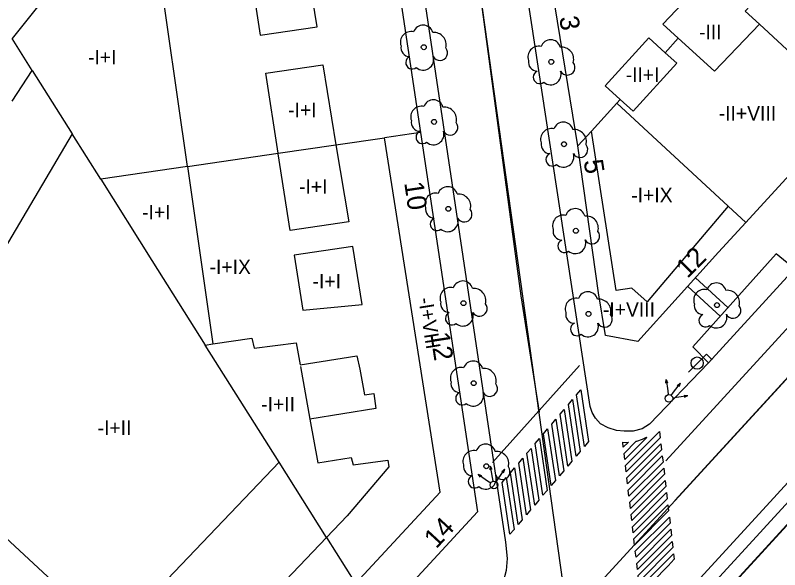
# Model space of a CAD drawing. Extents: x 282771 to 285132, y 4823109 to 4825496.
# Drawn here: x 284532.5 to 284611.9, y 4823873 to 4823930.6 of the extents above; entities that cross this region are included whole.
import ezdxf

# ---------------------------------------------------------------- set-up
doc = ezdxf.new("R2010")
doc.units = 0
for name, color, linetype in [('ACERA-BORDILLO', 7, 'Continuous'), ('ACERA-INTERIOR', 7, 'Continuous'), ('ARBOL', 7, 'Continuous'), ('CALLE-EJE', 7, 'Continuous'), ('CARRIL-BICI-AREA', 7, 'Continuous'), ('CARRIL-BICI-EJE', 7, 'Continuous'), ('EDIFICIO', 7, 'Continuous'), ('FAROLA', 7, 'Continuous'), ('INTERIOR-EDIFICIO', 7, 'Continuous'), ('MEDIANERA', 7, 'Continuous'), ('NUM-LOCAL', 7, 'Continuous'), ('NUM-PORTAL', 7, 'Continuous'), ('PASO-PEATONES', 7, 'Continuous'), ('SEMAFORO', 7, 'Continuous'), ('SENAL-VIARIA', 7, 'Continuous'), ('TXT-ALTURA-EDIFICIO', 7, 'Continuous')]:
    doc.layers.add(name, color=color, linetype=linetype)

msp = doc.modelspace()

# ---------------------------------------------------------------- linework, layer by layer
at = {"layer": 'ACERA-BORDILLO'}
for points in [[(284564.552, 4824002.172), (284583.434, 4823875.89), (284583.608, 4823874.175), (284583.5, 4823872.938), (284583.196, 4823871.766), (284582.545, 4823870.724), (284581.065, 4823868.806), (284578.265, 4823865.756), (284571.725, 4823858.616), (284571.325, 4823858.06), (284568.948, 4823859.249), (284556.695, 4823845.926), (284558.205, 4823843.866), (284556.515, 4823842.026), (284554.335, 4823843.346), (284543.185, 4823831.186), (284544.685, 4823829.126), (284543.132, 4823827.623), (284541.101, 4823829.1), (284531.965, 4823818.946), (284533.465, 4823816.896), (284532.385, 4823815.706)], [(284687.873, 4823953.836), (284684.806, 4823953.79), (284677.141, 4823945.327), (284676.647, 4823945.411), (284676.251, 4823945.432), (284675.851, 4823945.404), (284675.453, 4823945.328), (284675.068, 4823945.204), (284674.704, 4823945.035), (284674.367, 4823944.827), (284674.063, 4823944.587), (284597.523, 4823861.106)], [(284613.457, 4823904.266), (284611.563, 4823905.821), (284602.884, 4823896.167), (284604.535, 4823894.508), (284598.407, 4823888.141), (284597.646, 4823887.655), (284596.706, 4823887.412), (284595.767, 4823887.396), (284594.974, 4823887.493), (284594.116, 4823887.753), (284593.322, 4823888.174), (284592.772, 4823888.773), (284592.432, 4823889.356), (284592.237, 4823889.972), (284584.558, 4823940.26)]]:
    msp.add_lwpolyline(points, dxfattribs=at)
at = {"layer": 'ACERA-INTERIOR'}
for points in [[(284606.543, 4823900.237), (284603.175, 4823903.324)], [(284602.368, 4823902.436), (284605.74, 4823899.344)]]:
    msp.add_lwpolyline(points, dxfattribs=at)
at = {"layer": 'ARBOL'}
for centre in [(284574.943, 4823927.256), (284588.193, 4823925.736), (284576.013, 4823919.506), (284589.513, 4823917.186), (284577.493, 4823910.486), (284590.753, 4823908.206), (284579.063, 4823900.696), (284605.412, 4823900.493), (284592.063, 4823899.576), (284580.133, 4823892.386), (284581.443, 4823883.766)]:
    msp.add_circle(centre, 0.255, dxfattribs=at)
for centre, radius, start, end in [((284574.873, 4823928.516), 1.038, 15.64228, 161.38435), ((284573.613, 4823927.786), 1.097, 75.4318, 200.55608), ((284576.003, 4823927.516), 1.272, 345.03273, 95.79925), ((284588.123, 4823926.996), 1.038, 15.64228, 161.38435), ((284573.503, 4823927.216), 0.935, 168.59898, 268.13236), ((284576.613, 4823926.686), 0.797, 208.96246, 38.99103), ((284586.863, 4823926.266), 1.097, 75.4318, 200.55608), ((284589.253, 4823925.996), 1.272, 345.03273, 95.79925), ((284573.743, 4823925.666), 0.672, 113.73672, 309.4725), ((284574.883, 4823925.966), 1.086, 228.95447, 17.92796), ((284586.753, 4823925.696), 0.935, 168.59898, 268.13236), ((284589.863, 4823925.166), 0.797, 208.96246, 38.99103), ((284586.993, 4823924.146), 0.672, 113.73672, 309.4725), ((284588.133, 4823924.446), 1.086, 228.95447, 17.92796), ((284575.943, 4823920.766), 1.038, 15.64228, 161.38435), ((284574.683, 4823920.036), 1.097, 75.4318, 200.55608), ((284577.073, 4823919.766), 1.272, 345.03273, 95.79925), ((284574.573, 4823919.466), 0.935, 168.59898, 268.13236), ((284577.683, 4823918.936), 0.797, 208.96246, 38.99103), ((284588.183, 4823917.716), 1.097, 75.4318, 200.55608), ((284589.443, 4823918.446), 1.038, 15.64228, 161.38435), ((284574.813, 4823917.916), 0.672, 113.73672, 309.4725), ((284575.953, 4823918.216), 1.086, 228.95447, 17.92796), ((284590.573, 4823917.446), 1.272, 345.03273, 95.79925), ((284588.073, 4823917.146), 0.935, 168.59898, 268.13236), ((284591.183, 4823916.616), 0.797, 208.96246, 38.99103), ((284588.313, 4823915.596), 0.672, 113.73672, 309.4725), ((284589.453, 4823915.896), 1.086, 228.95447, 17.92796), ((284577.423, 4823911.746), 1.038, 15.64228, 161.38435), ((284576.163, 4823911.016), 1.097, 75.4318, 200.55608), ((284578.553, 4823910.746), 1.272, 345.03273, 95.79925), ((284576.053, 4823910.446), 0.935, 168.59898, 268.13236), ((284579.163, 4823909.916), 0.797, 208.96246, 38.99103), ((284590.683, 4823909.466), 1.038, 15.64228, 161.38435), ((284576.293, 4823908.896), 0.672, 113.73672, 309.4725), ((284577.433, 4823909.196), 1.086, 228.95447, 17.92796), ((284589.423, 4823908.736), 1.097, 75.4318, 200.55608), ((284591.813, 4823908.466), 1.272, 345.03273, 95.79925), ((284589.313, 4823908.166), 0.935, 168.59898, 268.13236), ((284592.423, 4823907.636), 0.797, 208.96246, 38.99103), ((284589.553, 4823906.616), 0.672, 113.73672, 309.4725), ((284590.693, 4823906.916), 1.086, 228.95447, 17.92796), ((284578.993, 4823901.956), 1.038, 15.64228, 161.38435), ((284577.733, 4823901.226), 1.097, 75.4318, 200.55608), ((284580.123, 4823900.956), 1.272, 345.03273, 95.79925), ((284604.082, 4823901.023), 1.097, 75.4318, 200.55608), ((284605.342, 4823901.753), 1.038, 15.64228, 161.38435), ((284591.993, 4823900.836), 1.038, 15.64228, 161.38435), ((284606.472, 4823900.753), 1.272, 345.03273, 95.79925), ((284577.623, 4823900.656), 0.935, 168.59898, 268.13236), ((284580.733, 4823900.126), 0.797, 208.96246, 38.99103), ((284590.733, 4823900.106), 1.097, 75.4318, 200.55608), ((284593.123, 4823899.836), 1.272, 345.03273, 95.79925), ((284603.972, 4823900.453), 0.935, 168.59898, 268.13236), ((284579.003, 4823899.406), 1.086, 228.95447, 17.92796), ((284607.082, 4823899.923), 0.797, 208.96246, 38.99103), ((284577.863, 4823899.106), 0.672, 113.73672, 309.4725), ((284590.623, 4823899.536), 0.935, 168.59898, 268.13236), ((284593.733, 4823899.006), 0.797, 208.96246, 38.99103), ((284604.212, 4823898.903), 0.672, 113.73672, 309.4725), ((284605.352, 4823899.203), 1.086, 228.95447, 17.92796), ((284590.863, 4823897.986), 0.672, 113.73672, 309.4725), ((284592.003, 4823898.286), 1.086, 228.95447, 17.92796), ((284580.063, 4823893.646), 1.038, 15.64228, 161.38435), ((284578.803, 4823892.916), 1.097, 75.4318, 200.55608), ((284581.193, 4823892.646), 1.272, 345.03273, 95.79925), ((284578.693, 4823892.346), 0.935, 168.59898, 268.13236), ((284581.803, 4823891.816), 0.797, 208.96246, 38.99103), ((284578.933, 4823890.796), 0.672, 113.73672, 309.4725), ((284580.073, 4823891.096), 1.086, 228.95447, 17.92796), ((284581.373, 4823885.026), 1.038, 15.64228, 161.38435), ((284580.113, 4823884.296), 1.097, 75.4318, 200.55608), ((284582.503, 4823884.026), 1.272, 345.03273, 95.79925), ((284580.003, 4823883.726), 0.935, 168.59898, 268.13236), ((284583.113, 4823883.196), 0.797, 208.96246, 38.99103), ((284580.243, 4823882.176), 0.672, 113.73672, 309.4725), ((284581.383, 4823882.476), 1.086, 228.95447, 17.92796)]:
    msp.add_arc(centre, radius, start, end, dxfattribs=at)
at = {"layer": 'CALLE-EJE'}
for points in [[(284589.906, 4823868.06), (284710.618, 4823999.553)], [(284589.906, 4823868.06), (284579.827, 4823939.982)]]:
    msp.add_lwpolyline(points, dxfattribs=at)
at = {"layer": 'CARRIL-BICI-AREA'}
for points in [[(284671.347, 4823945.951), (284596.833, 4823864.724)], [(284599.625, 4823863.453), (284609.693, 4823874.448), (284629.67, 4823896.279)]]:
    msp.add_lwpolyline(points, dxfattribs=at)
at = {"layer": 'CARRIL-BICI-EJE'}
msp.add_lwpolyline([(284442.535, 4823694.388), (284565.763, 4823829.056), (284570.516, 4823831.037), (284577.227, 4823838.36), (284578.718, 4823842.929), (284672.905, 4823945.587), (284677.35, 4823947.137), (284683.906, 4823955.109), (284688.635, 4823955.272), (284692.631, 4823956.292), (284696.015, 4823958.495)], dxfattribs=at)
at = {"layer": 'EDIFICIO'}
for points in [[(284587.273, 4823939.556), (284635.083, 4823992.385), (284646.703, 4824005.225), (284657.283, 4824016.915), (284659.733, 4824017.015), (284672.982, 4824007.845), (284686.492, 4823999.035), (284687.162, 4823994.945), (284674.712, 4823981.375), (284662.253, 4823967.795), (284608.403, 4823909.076), (284605.583, 4823905.976), (284597.183, 4823896.726), (284593.823, 4823897.326), (284593.083, 4823901.756), (284590.943, 4823917.016), (284587.273, 4823939.556)], [(284527.894, 4823950.845), (284532.764, 4823959.645), (284543.574, 4823954.315), (284545.119, 4823956.906), (284548.764, 4823963.015), (284544.404, 4823981.325), (284545.804, 4823983.725), (284552.974, 4823996.045), (284560.744, 4823998.195), (284562.814, 4823996.665), (284564.644, 4823984.515), (284568.113, 4823961.505), (284574.603, 4823918.416), (284580.543, 4823879.036), (284570.224, 4823867.846), (284558.394, 4823854.996), (284544.884, 4823840.347), (284531.574, 4823825.907)]]:
    msp.add_lwpolyline(points, dxfattribs=at)
at = {"layer": 'FAROLA'}
for p, q in [((284604.328, 4823895.408), (284603.388, 4823894.478)), ((284604.918, 4823894.818), (284604.328, 4823895.408)), ((284603.388, 4823894.478), (284602.458, 4823893.538))]:
    msp.add_line(p, q, dxfattribs=at)
msp.add_circle((284603.348, 4823894.478), 0.637, dxfattribs=at)
at = {"layer": 'INTERIOR-EDIFICIO'}
for points in [[(284555.774, 4823942.726), (284557.964, 4823928.516), (284563.884, 4823929.376), (284561.554, 4823943.616), (284555.774, 4823942.726)], [(284550.384, 4823914.873), (284547.254, 4823936.836), (284547.204, 4823937.196), (284543.724, 4823940.236), (284540.714, 4823938.366), (284538.594, 4823936.046), (284537.154, 4823934.436), (284532.164, 4823928.166)], [(284604.443, 4823934.606), (284603.223, 4823933.286), (284599.783, 4823929.656), (284601.383, 4823928.186), (284605.153, 4823924.756), (284609.823, 4823929.636), (284608.343, 4823931.006), (284610.933, 4823933.796), (284608.803, 4823935.766), (284607.043, 4823937.406), (284604.443, 4823934.606)], [(284598.343, 4823928.226), (284593.803, 4823923.256), (284595.353, 4823921.826), (284596.683, 4823920.616), (284601.223, 4823925.596), (284600.033, 4823926.676), (284598.343, 4823928.226)], [(284559.815, 4823916.252), (284558.534, 4823924.556), (284564.454, 4823925.416), (284565.818, 4823917.131), (284567.154, 4823909.126), (284561.074, 4823908.236), (284559.824, 4823916.196), (284559.815, 4823916.252)], [(284532.184, 4823921.666), (284534.254, 4823924.846), (284538.414, 4823918.266), (284519.904, 4823887.006)], [(284550.384, 4823914.873), (284553.024, 4823896.456), (284557.064, 4823897.066), (284557.324, 4823896.026), (284561.684, 4823896.586), (284562.094, 4823894.276), (284567.974, 4823895.226), (284568.294, 4823893.846), (284568.774, 4823891.166), (284569.764, 4823891.306), (284569.974, 4823889.746), (284563.114, 4823888.636), (284563.934, 4823884.106), (284567.4, 4823884.668), (284567.6, 4823883.919), (284571.201, 4823884.393), (284571.332, 4823883.719), (284566.984, 4823878.616), (284564.844, 4823876.376), (284550.75, 4823861.593), (284537.164, 4823847.347), (284529.004, 4823838.787), (284523.534, 4823833.057)], [(284561.474, 4823905.686), (284562.364, 4823899.956), (284568.554, 4823900.546), (284567.564, 4823906.586), (284561.474, 4823905.686)]]:
    msp.add_lwpolyline(points, dxfattribs=at)
at = {"layer": 'MEDIANERA'}
for points in [[(284609.823, 4823929.636), (284619.253, 4823920.926)], [(284534.254, 4823924.846), (284532.164, 4823928.166)], [(284601.383, 4823928.186), (284600.033, 4823926.676)], [(284594.993, 4823921.436), (284592.355, 4823918.556)], [(284595.353, 4823921.826), (284594.993, 4823921.436)], [(284606.581, 4823910.755), (284594.993, 4823921.436)], [(284541.384, 4823913.556), (284538.414, 4823918.266)], [(284574.603, 4823918.416), (284570.871, 4823917.87)], [(284592.355, 4823918.556), (284590.943, 4823917.016)], [(284606.581, 4823910.755), (284598.153, 4823900.826), (284596.573, 4823902.246), (284594.933, 4823902.006), (284592.355, 4823918.556)], [(284550.384, 4823914.873), (284559.815, 4823916.252), (284565.818, 4823917.131), (284570.871, 4823917.87)], [(284567.864, 4823871.596), (284576.643, 4823881.066), (284570.871, 4823917.87)], [(284550.384, 4823914.873), (284541.384, 4823913.556)], [(284541.384, 4823913.556), (284546.704, 4823905.116), (284552.241, 4823896.344)], [(284608.403, 4823909.076), (284606.581, 4823910.755)], [(284552.241, 4823896.344), (284553.024, 4823896.456)], [(284559.904, 4823884.206), (284552.241, 4823896.344)], [(284562.124, 4823894.116), (284563.114, 4823888.636)], [(284519.904, 4823887.006), (284529.984, 4823877.706), (284542.614, 4823866.076)], [(284543.944, 4823867.466), (284559.904, 4823884.206)], [(284564.843, 4823876.376), (284559.904, 4823884.206)], [(284564.844, 4823876.376), (284567.864, 4823871.596)]]:
    msp.add_lwpolyline(points, dxfattribs=at)
at = {"layer": 'PASO-PEATONES'}
for points in [[(284591.63, 4823885.812), (284590.825, 4823891.186), (284591.255, 4823891.692), (284592.06, 4823886.319)], [(284590.77, 4823884.8), (284589.966, 4823890.174), (284590.395, 4823890.68), (284591.2, 4823885.306)], [(284589.911, 4823883.788), (284589.106, 4823889.162), (284589.536, 4823889.668), (284590.341, 4823884.294)], [(284589.051, 4823882.776), (284588.247, 4823888.149), (284588.676, 4823888.656), (284589.481, 4823883.282)], [(284588.192, 4823881.763), (284587.387, 4823887.137), (284587.817, 4823887.643), (284588.622, 4823882.27)], [(284595.971, 4823883.195), (284595.898, 4823883.829), (284599.435, 4823887.366), (284599.509, 4823886.732)], [(284587.332, 4823880.751), (284586.527, 4823886.125), (284586.957, 4823886.631), (284587.762, 4823881.257)], [(284595.678, 4823885.731), (284595.615, 4823886.28), (284595.913, 4823886.246), (284596.201, 4823886.253)], [(284595.825, 4823884.463), (284595.752, 4823885.097), (284597.015, 4823886.36), (284597.093, 4823886.376), (284597.673, 4823886.566), (284598.093, 4823886.776), (284598.116, 4823886.754)], [(284586.473, 4823879.739), (284585.668, 4823885.113), (284586.098, 4823885.619), (284586.902, 4823880.245)], [(284596.117, 4823881.927), (284596.044, 4823882.561), (284599.582, 4823886.099), (284599.655, 4823885.465)], [(284596.264, 4823880.659), (284596.19, 4823881.293), (284599.728, 4823884.831), (284599.801, 4823884.197)], [(284585.613, 4823878.727), (284584.808, 4823884.1), (284585.238, 4823884.606), (284586.043, 4823879.233)], [(284584.754, 4823877.715), (284583.949, 4823883.088), (284584.379, 4823883.594), (284585.183, 4823878.221)], [(284596.41, 4823879.391), (284596.337, 4823880.025), (284599.874, 4823883.563), (284599.948, 4823882.929)], [(284583.894, 4823876.702), (284583.089, 4823882.076), (284583.519, 4823882.582), (284584.324, 4823877.208)], [(284596.556, 4823878.123), (284596.483, 4823878.757), (284600.021, 4823882.295), (284600.094, 4823881.661)], [(284596.702, 4823876.855), (284596.629, 4823877.489), (284600.167, 4823881.027), (284600.24, 4823880.393)], [(284596.849, 4823875.587), (284596.776, 4823876.221), (284600.313, 4823879.759), (284600.386, 4823879.125)], [(284596.995, 4823874.319), (284596.922, 4823874.953), (284600.46, 4823878.491), (284600.533, 4823877.857)], [(284597.141, 4823873.052), (284597.068, 4823873.685), (284600.606, 4823877.223), (284600.679, 4823876.589)], [(284597.288, 4823871.784), (284597.214, 4823872.418), (284600.752, 4823875.955), (284600.825, 4823875.321)], [(284597.434, 4823870.516), (284597.361, 4823871.15), (284600.899, 4823874.687), (284600.966, 4823874.105), (284600.331, 4823873.413), (284598.739, 4823871.82)]]:
    msp.add_lwpolyline(points, close=True, dxfattribs=at)
at = {"layer": 'SEMAFORO'}
for p, q in [((284600.08, 4823892.392), (284600.124, 4823892.783)), ((284600.124, 4823892.783), (284600.297, 4823891.595)), ((284600.124, 4823892.783), (284600.278, 4823892.421)), ((284600.886, 4823891.439), (284601.604, 4823892.402)), ((284601.285, 4823892.164), (284601.604, 4823892.402)), ((284601.467, 4823892.029), (284601.604, 4823892.402)), ((284600.297, 4823891.595), (284600.354, 4823891.2)), ((284600.649, 4823891.121), (284600.886, 4823891.439)), ((284601.204, 4823890.919), (284602.391, 4823891.092)), ((284602.001, 4823891.136), (284602.391, 4823891.092)), ((284602.03, 4823890.938), (284602.391, 4823891.092)), ((284600.808, 4823890.861), (284601.204, 4823890.919)), ((284581.827, 4823883.381), (284581.869, 4823883.777)), ((284582.089, 4823882.595), (284581.869, 4823883.777)), ((284582.05, 4823883.422), (284581.869, 4823883.777)), ((284582.686, 4823882.476), (284583.365, 4823883.465)), ((284583.068, 4823883.209), (284583.365, 4823883.465)), ((284583.233, 4823883.095), (284583.365, 4823883.465)), ((284580.584, 4823882.948), (284581.574, 4823882.269)), ((284580.584, 4823882.948), (284580.954, 4823882.815)), ((284580.841, 4823882.65), (284580.584, 4823882.948)), ((284581.574, 4823882.269), (284581.904, 4823882.043)), ((284582.161, 4823882.206), (284582.089, 4823882.595)), ((284582.46, 4823882.146), (284582.686, 4823882.476))]:
    msp.add_line(p, q, dxfattribs=at)
for centre in [(284600.412, 4823890.804), (284582.233, 4823881.816)]:
    msp.add_circle(centre, 0.4, dxfattribs=at)
at = {"layer": 'SENAL-VIARIA'}
for points in [[(284572.046, 4823997.577), (284585.034, 4823901.44)], [(284685.302, 4823977.27), (284600.092, 4823884.332)], [(284685.643, 4823972.463), (284601.045, 4823880.194)], [(284604.535, 4823894.508), (284613.457, 4823904.266)], [(284585.034, 4823901.44), (284586.947, 4823889.385)], [(284591.14, 4823894.233), (284582.073, 4823884.169)]]:
    msp.add_lwpolyline(points, dxfattribs=at)

# ---------------------------------------------------------------- texts
at = {"layer": 'NUM-LOCAL'}
msp.add_text('3', height=2, rotation=278.74004, dxfattribs=at).set_placement((284589.016, 4823930.356))
at = {"layer": 'NUM-PORTAL'}
for s, rotation, p in [('5', 278.74004, (284591.55, 4823915.476)), ('10', 278.49385, (284572.908, 4823913.18)), ('12', 44.9832, (284602.347, 4823903.192)), ('12', 278.74004, (284575.612, 4823897.558)), ('14', 47.27386, (284576.244, 4823875.131))]:
    msp.add_text(s, height=2, rotation=rotation, dxfattribs=at).set_placement(p)
at = {"layer": 'TXT-ALTURA-EDIFICIO'}
for s, rotation, p in [('-III', 0.00004, (284603.539, 4823928.086)), ('-I+I', 0.00004, (284540.06, 4823925.486)), ('-II+I', 0.00004, (284595.919, 4823923.656)), ('-I+I', 0.00004, (284560.85, 4823919.996)), ('-II+VIII', 0.00004, (284605.59, 4823919.646)), ('-I+I', 0.00004, (284561.99, 4823912.046)), ('-I+IX', 0.00004, (284596.504, 4823911.166)), ('-I+I', 0.00004, (284545.68, 4823909.396)), ('-I+IX', 0.00004, (284552.694, 4823903.706)), ('-I+I', 0.00004, (284563.39, 4823902.216)), ('-I+VIII', 279.17032, (284574.373, 4823901.169)), ('-I+VIII', 0.00004, (284593.56, 4823899.296)), ('-I+II', 0.00004, (284558.05, 4823889.466)), ('-I+II', 0.00004, (284541.06, 4823887.016))]:
    msp.add_text(s, height=1.5, rotation=rotation, dxfattribs=at).set_placement(p)

doc.saveas('drawing.dxf')
